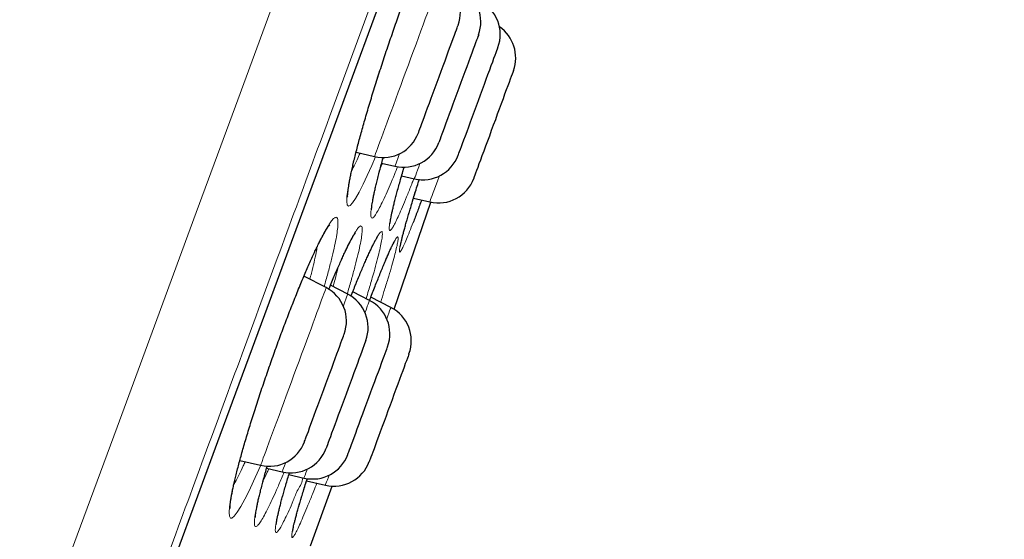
# Model space of a CAD drawing. Header units: millimetres. Extents: x 8 to 984, y 12 to 973.
# Tile 320 of 325: x 712.32 to 725.42, y 788.61 to 795.52. Entities that reach past the tile are written whole.
import ezdxf

# ---------------------------------------------------------------- set-up
doc = ezdxf.new("R2010")
doc.units = ezdxf.units.MM

msp = doc.modelspace()

# ---------------------------------------------------------------- linework, layer by layer
at = {"color": 7, "linetype": 'Continuous', "lineweight": 30}
for p, q in [((716.794, 793.758), (717.039, 793.7)), ((717.135, 793.614), (717.312, 793.572)), ((717.401, 793.445), (717.57, 793.405)), ((717.301, 791.669), (717.791, 793.093)), ((717.558, 793.148), (717.776, 793.096)), ((716.396, 791.957), (716.101, 792.109)), ((716.684, 791.87), (716.454, 791.988)), ((716.973, 791.787), (716.75, 791.902)), ((717.258, 791.693), (716.991, 791.831)), ((715.247, 789.658), (715.524, 789.593)), ((715.604, 789.554), (715.812, 789.506)), ((715.9, 789.47), (716.101, 789.423)), ((716.136, 789.388), (716.386, 789.329)), ((716.189, 788.521), (716.474, 789.317))]:
    msp.add_line(p, q, dxfattribs=at)
at = {"color": 252, "linetype": 'Continuous', "lineweight": 0}
msp.add_line((717.116, 793.543), (717.145, 793.611), dxfattribs=at)
at = {"color": 252, "linetype": 'Continuous', "lineweight": 0, "flags": 128}
for points in [[(712.552, 787.22), (713.083, 788.661), (713.614, 790.099), (714.143, 791.532), (714.668, 792.957), (715.189, 794.37), (715.696, 795.744), (716.198, 797.103), (716.692, 798.444), (717.179, 799.763), (717.666, 801.082), (718.142, 802.375), (718.608, 803.638), (719.063, 804.869), (719.504, 806.066), (719.925, 807.207), (720.332, 808.31), (720.724, 809.374), (721.101, 810.396), (721.469, 811.393), (721.819, 812.343), (722.152, 813.244)], [(714.391, 788.381), (714.689, 789.189), (714.987, 789.995), (715.283, 790.799), (715.579, 791.601), (715.873, 792.399), (716.166, 793.193), (716.458, 793.983), (716.747, 794.768), (717.035, 795.548), (717.32, 796.321), (717.603, 797.088), (717.883, 797.848), (718.161, 798.6), (718.435, 799.344), (718.707, 800.079), (718.975, 800.806), (719.239, 801.522), (719.5, 802.229), (719.756, 802.925), (720.009, 803.61), (720.257, 804.283), (720.501, 804.944)], [(717.624, 795.286), (717.656, 795.372), (717.687, 795.455), (717.716, 795.534), (717.744, 795.61), (717.77, 795.681), (717.794, 795.746), (717.817, 795.807), (717.837, 795.862), (717.855, 795.911), (717.871, 795.953), (717.884, 795.989), (717.894, 796.018), (717.903, 796.04), (717.908, 796.055), (717.911, 796.063), (717.911, 796.064)], [(717.051, 793.698), (717.002, 793.583), (716.943, 793.448), (716.888, 793.331), (716.834, 793.225), (716.787, 793.142), (716.747, 793.083), (716.716, 793.049), (716.692, 793.041), (716.677, 793.058), (716.671, 793.101), (716.673, 793.168), (716.685, 793.259), (716.705, 793.373), (716.733, 793.509), (716.769, 793.663), (716.813, 793.835), (716.864, 794.024), (716.921, 794.224), (716.983, 794.435), (717.051, 794.655), (717.123, 794.879), (717.197, 795.105), (717.274, 795.33), (717.351, 795.552)], [(717.039, 793.7), (717.04, 793.701), (717.042, 793.708), (717.047, 793.722), (717.055, 793.743), (717.066, 793.771), (717.079, 793.806), (717.094, 793.848), (717.112, 793.896), (717.132, 793.951), (717.154, 794.01), (717.178, 794.076), (717.204, 794.146), (717.231, 794.221), (717.261, 794.3), (717.291, 794.382), (717.323, 794.468), (717.355, 794.556), (717.388, 794.646), (717.422, 794.738), (717.456, 794.83), (717.491, 794.923), (717.525, 795.016), (717.559, 795.108), (717.592, 795.198), (717.624, 795.286)], [(717.373, 793.737), (717.365, 793.715), (717.35, 793.674), (717.337, 793.64), (717.327, 793.612), (717.319, 793.592), (717.314, 793.578), (717.312, 793.572), (717.312, 793.572)], [(717.57, 793.405), (717.571, 793.407), (717.574, 793.416), (717.58, 793.431), (717.588, 793.454), (717.599, 793.484), (717.613, 793.521), (717.629, 793.564), (717.645, 793.609)], [(717.904, 793.443), (717.901, 793.435), (717.878, 793.373), (717.857, 793.316), (717.838, 793.265), (717.822, 793.221), (717.808, 793.182), (717.796, 793.151), (717.787, 793.127), (717.781, 793.109), (717.777, 793.099), (717.776, 793.096)], [(715.526, 789.595), (715.501, 789.537), (715.431, 789.381), (715.37, 789.252), (715.315, 789.142), (715.26, 789.043), (715.213, 788.967), (715.174, 788.916), (715.143, 788.891), (715.121, 788.89), (715.108, 788.915), (715.104, 788.965), (715.109, 789.04), (715.124, 789.138), (715.147, 789.258), (715.179, 789.399), (715.219, 789.558), (715.267, 789.734), (715.322, 789.926), (715.383, 790.129), (715.45, 790.342), (715.522, 790.562), (715.598, 790.785), (715.676, 791.01), (715.757, 791.234), (715.838, 791.452), (715.919, 791.664), (715.999, 791.866), (716.077, 792.055), (716.154, 792.236), (716.227, 792.399), (716.295, 792.542), (716.295, 792.542)], [(716.036, 790.98), (716.069, 791.071), (716.102, 791.16), (716.134, 791.246), (716.165, 791.33), (716.195, 791.41), (716.223, 791.486), (716.249, 791.558), (716.274, 791.625), (716.297, 791.687), (716.317, 791.743), (716.336, 791.793), (716.352, 791.837), (716.366, 791.875), (716.377, 791.905), (716.386, 791.929), (716.392, 791.945), (716.395, 791.955), (716.396, 791.957)], [(716.684, 791.87), (716.684, 791.869), (716.681, 791.863), (716.677, 791.85), (716.669, 791.829), (716.659, 791.802), (716.646, 791.767), (716.631, 791.726), (716.626, 791.712)], [(716.913, 791.625), (716.915, 791.629), (716.931, 791.672), (716.944, 791.709), (716.955, 791.738), (716.964, 791.761), (716.969, 791.777), (716.973, 791.786), (716.973, 791.787)], [(717.258, 791.693), (717.258, 791.692), (717.255, 791.685), (717.25, 791.67), (717.241, 791.648), (717.231, 791.619), (717.217, 791.583), (717.203, 791.542)], [(715.524, 789.593), (715.524, 789.593), (715.526, 789.598), (715.531, 789.611), (715.538, 789.63), (715.548, 789.657), (715.56, 789.691), (715.575, 789.731), (715.592, 789.778), (715.612, 789.831), (715.634, 789.89), (715.657, 789.954), (715.683, 790.023), (715.71, 790.097), (715.739, 790.175), (715.769, 790.257), (715.8, 790.342), (715.833, 790.429), (715.866, 790.519), (715.9, 790.61), (715.934, 790.703), (715.968, 790.795), (716.002, 790.888), (716.036, 790.98)], [(715.858, 789.63), (715.854, 789.621), (715.841, 789.584), (715.83, 789.554), (715.821, 789.531), (715.815, 789.516), (715.812, 789.507), (715.812, 789.506)], [(716.101, 789.423), (716.101, 789.423), (716.103, 789.429), (716.108, 789.443), (716.116, 789.463), (716.126, 789.491), (716.139, 789.525), (716.145, 789.543)], [(716.435, 789.46), (716.426, 789.436), (716.413, 789.401), (716.402, 789.372), (716.394, 789.351), (716.389, 789.337), (716.387, 789.33), (716.386, 789.329)]]:
    msp.add_lwpolyline(points, dxfattribs=at)
at = {"color": 7, "linetype": 'Continuous', "lineweight": 30, "flags": 128}
for points in [[(714.392, 788.379), (714.69, 789.187), (714.987, 789.993), (715.284, 790.796), (715.579, 791.597), (715.873, 792.395), (716.166, 793.189), (716.457, 793.978), (716.747, 794.762), (717.034, 795.541), (717.319, 796.314), (717.602, 797.081), (717.882, 797.84), (718.159, 798.591), (718.433, 799.335), (718.705, 800.07), (718.972, 800.796), (719.236, 801.512), (719.497, 802.218), (719.754, 802.914), (720.006, 803.598), (720.254, 804.271), (720.498, 804.932)], [(717.978, 794.975), (718.002, 795.042), (718.026, 795.106), (718.048, 795.165), (718.068, 795.221), (718.087, 795.271), (718.103, 795.316), (718.118, 795.354), (718.13, 795.387), (718.139, 795.412), (718.146, 795.431), (718.15, 795.442), (718.152, 795.446), (718.152, 795.446)], [(718.424, 795.319), (718.424, 795.318), (718.422, 795.312), (718.417, 795.298), (718.409, 795.277), (718.399, 795.25), (718.386, 795.215), (718.371, 795.175), (718.354, 795.128), (718.335, 795.076), (718.314, 795.019), (718.291, 794.958), (718.267, 794.894), (718.242, 794.826), (718.217, 794.756), (718.19, 794.684), (718.163, 794.612), (718.137, 794.539), (718.11, 794.467), (718.084, 794.397), (718.059, 794.329), (718.035, 794.263), (718.012, 794.201), (717.99, 794.143), (717.971, 794.09), (717.953, 794.042), (717.937, 793.999), (717.924, 793.963), (717.913, 793.934), (717.905, 793.911), (717.899, 793.895), (717.896, 793.887), (717.896, 793.886)], [(718.55, 794.794), (718.573, 794.855), (718.594, 794.911), (718.613, 794.963), (718.63, 795.009), (718.645, 795.05), (718.657, 795.084), (718.668, 795.112), (718.675, 795.132), (718.68, 795.145), (718.682, 795.152), (718.682, 795.152)], [(717.623, 794.014), (717.624, 794.017), (717.628, 794.027), (717.635, 794.045), (717.644, 794.07), (717.655, 794.102), (717.669, 794.14), (717.686, 794.184), (717.704, 794.233), (717.724, 794.288), (717.746, 794.348), (717.77, 794.411), (717.794, 794.477), (717.82, 794.547), (717.846, 794.618), (717.872, 794.69), (717.899, 794.762), (717.926, 794.835), (717.952, 794.906), (717.978, 794.975)], [(718.888, 794.843), (718.888, 794.842), (718.885, 794.833), (718.879, 794.818), (718.871, 794.795), (718.86, 794.766), (718.847, 794.73), (718.831, 794.688), (718.813, 794.64), (718.794, 794.587), (718.772, 794.529), (718.75, 794.467), (718.725, 794.402), (718.7, 794.333), (718.674, 794.263), (718.648, 794.191), (718.621, 794.118), (718.594, 794.046), (718.568, 793.974), (718.542, 793.904), (718.517, 793.837), (718.493, 793.772), (718.47, 793.711), (718.449, 793.654), (718.43, 793.602), (718.413, 793.555), (718.398, 793.514), (718.385, 793.48), (718.375, 793.452), (718.367, 793.431), (718.362, 793.417), (718.36, 793.411), (718.36, 793.41)], [(718.154, 793.719), (718.154, 793.721), (718.158, 793.729), (718.163, 793.745), (718.172, 793.768), (718.183, 793.798), (718.196, 793.834), (718.212, 793.876), (718.23, 793.925), (718.249, 793.978), (718.271, 794.036), (718.294, 794.098), (718.318, 794.164), (718.343, 794.233), (718.369, 794.303), (718.396, 794.375), (718.423, 794.448), (718.449, 794.52), (718.476, 794.592), (718.502, 794.662), (718.526, 794.729), (718.55, 794.794)], [(716.418, 790.747), (716.444, 790.818), (716.47, 790.887), (716.494, 790.953), (716.517, 791.015), (716.539, 791.074), (716.559, 791.128), (716.577, 791.177), (716.592, 791.22), (716.606, 791.257), (716.617, 791.287), (716.626, 791.311), (716.632, 791.328), (716.636, 791.337), (716.636, 791.339)], [(716.924, 791.252), (716.924, 791.251), (716.921, 791.244), (716.916, 791.23), (716.908, 791.209), (716.898, 791.181), (716.885, 791.146), (716.87, 791.105), (716.853, 791.058), (716.833, 791.006), (716.812, 790.949), (716.79, 790.888), (716.766, 790.823), (716.741, 790.755), (716.715, 790.685), (716.688, 790.613), (716.662, 790.54), (716.635, 790.468), (716.608, 790.396), (716.582, 790.326), (716.557, 790.258), (716.533, 790.192), (716.51, 790.13), (716.489, 790.073), (716.469, 790.02), (716.452, 789.972), (716.436, 789.93), (716.423, 789.895), (716.413, 789.865), (716.404, 789.843), (716.399, 789.828), (716.396, 789.82), (716.395, 789.819)], [(717.017, 790.639), (717.043, 790.708), (717.067, 790.774), (717.091, 790.837), (717.113, 790.896), (717.133, 790.951), (717.151, 791.001), (717.167, 791.045), (717.181, 791.082), (717.193, 791.114), (717.202, 791.138), (717.208, 791.156), (717.212, 791.166), (717.213, 791.17)], [(717.499, 791.076), (717.499, 791.076), (717.497, 791.072), (717.493, 791.06), (717.486, 791.042), (717.477, 791.016), (717.465, 790.984), (717.45, 790.945), (717.434, 790.9), (717.415, 790.85), (717.395, 790.795), (717.373, 790.735), (717.349, 790.671), (717.325, 790.604), (717.299, 790.535), (717.273, 790.464), (717.246, 790.392), (717.219, 790.319), (717.193, 790.247), (717.167, 790.176), (717.141, 790.107), (717.116, 790.04), (717.093, 789.977), (717.071, 789.918), (717.051, 789.863), (717.033, 789.813), (717.016, 789.769), (717.002, 789.731), (716.991, 789.699), (716.982, 789.675), (716.975, 789.657), (716.971, 789.646), (716.97, 789.643)], [(716.108, 789.906), (716.108, 789.907), (716.11, 789.912), (716.115, 789.925), (716.122, 789.944), (716.132, 789.971), (716.144, 790.004), (716.159, 790.044), (716.176, 790.09), (716.194, 790.141), (716.215, 790.197), (716.237, 790.258), (716.261, 790.322), (716.286, 790.389), (716.312, 790.459), (716.338, 790.53), (716.365, 790.603), (716.391, 790.675), (716.418, 790.747)], [(716.685, 789.737), (716.685, 789.737), (716.686, 789.741), (716.691, 789.753), (716.698, 789.771), (716.707, 789.797), (716.719, 789.83), (716.733, 789.869), (716.75, 789.913), (716.769, 789.964), (716.789, 790.019), (716.811, 790.079), (716.835, 790.143), (716.859, 790.21), (716.885, 790.279), (716.911, 790.351), (716.938, 790.423), (716.965, 790.495), (716.991, 790.568), (717.017, 790.639)]]:
    msp.add_lwpolyline(points, dxfattribs=at)
at = {"color": 7, "linetype": 'Continuous', "lineweight": 30}
for centre, start, end in [((717.682, 795.62), 339.7512, 62.7512), ((717.955, 795.492), 339.7512, 62.7512), ((718.213, 795.325), 339.7512, 62.7512), ((718.419, 795.016), 339.7512, 55.4446), ((717.154, 794.187), 256.7512, 339.7512), ((717.426, 794.059), 256.7512, 339.7512), ((717.685, 793.892), 256.7512, 339.7512), ((717.891, 793.583), 256.7512, 339.7512), ((716.167, 791.512), 339.7512, 62.7512), ((716.455, 791.425), 339.7512, 62.7512), ((716.744, 791.343), 339.7512, 62.7512), ((717.029, 791.249), 339.7512, 62.7512), ((715.639, 790.079), 256.7512, 339.7512), ((715.926, 789.992), 256.7512, 339.7512), ((716.216, 789.91), 256.7512, 339.7512), ((716.501, 789.816), 256.7512, 339.7512)]:
    msp.add_arc(centre, 0.5, start, end, dxfattribs=at)
at = {"color": 252, "linetype": 'Continuous', "lineweight": 0}
for points, knots in [([(725.422, 818.574), (725.42, 818.569), (725.415, 818.557), (725.38, 818.461), (725.324, 818.309), (725.245, 818.094), (725.144, 817.821), (725.022, 817.49), (724.88, 817.105), (724.717, 816.663), (724.532, 816.162), (724.325, 815.602), (724.097, 814.983), (723.849, 814.309), (723.581, 813.583), (723.295, 812.809), (722.993, 811.99), (722.676, 811.13), (722.341, 810.224), (721.989, 809.268), (721.619, 808.264), (721.231, 807.213), (720.828, 806.122), (720.412, 804.993), (719.985, 803.836), (719.549, 802.654), (719.105, 801.45), (718.65, 800.218), (718.184, 798.954), (717.706, 797.658), (717.218, 796.334), (716.722, 794.992), (716.221, 793.634), (715.718, 792.27), (715.215, 790.905), (714.711, 789.539), (714.206, 788.169), (713.696, 786.788), (713.184, 785.399), (712.669, 784.004), (712.157, 782.614), (711.647, 781.233), (711.144, 779.87), (710.649, 778.529), (710.163, 777.211), (709.684, 775.912), (709.209, 774.624), (708.74, 773.352), (708.277, 772.099), (707.825, 770.874), (707.385, 769.68), (706.959, 768.525), (706.549, 767.413), (706.154, 766.343), (705.773, 765.311), (705.405, 764.313), (705.051, 763.353), (704.711, 762.431), (704.389, 761.557), (704.084, 760.732), (703.8, 759.962), (703.536, 759.247), (703.293, 758.588), (703.069, 757.981), (702.864, 757.425), (702.679, 756.922), (702.513, 756.473), (702.369, 756.083), (702.247, 755.752), (702.148, 755.484), (702.071, 755.275), (702.017, 755.128), (701.983, 755.036), (701.979, 755.025), (701.977, 755.019)], [0, 0, 0, 0, 0.014, 0.028, 0.042, 0.056, 0.0699999, 0.08375, 0.0975, 0.11125, 0.125, 0.139, 0.153, 0.167, 0.1809999, 0.1949999, 0.2087499, 0.2225, 0.23625, 0.25, 0.264, 0.278, 0.292, 0.306, 0.3199999, 0.33375, 0.3475, 0.36125, 0.375, 0.389, 0.4029999, 0.4169999, 0.4309999, 0.4449999, 0.4587499, 0.4725, 0.48625, 0.5, 0.5139999, 0.5279999, 0.542, 0.556, 0.5699999, 0.5837499, 0.5974999, 0.61125, 0.625, 0.639, 0.653, 0.6669999, 0.6809999, 0.6949999, 0.7087499, 0.7225, 0.73625, 0.75, 0.764, 0.778, 0.7919999, 0.8059999, 0.8199999, 0.8337499, 0.8475, 0.8612499, 0.875, 0.889, 0.903, 0.9169999, 0.9309999, 0.9449999, 0.9587499, 0.9724999, 0.98625, 1, 1, 1, 1]), ([(716.736, 793.511), (716.743, 793.525), (716.765, 793.567), (716.802, 793.645), (716.834, 793.716), (716.847, 793.745)], [0, 0, 0, 0, 0.217543, 0.67477, 1, 1, 1, 1]), ([(717.347, 793.567), (717.333, 793.532), (717.298, 793.444), (717.247, 793.322), (717.192, 793.195), (717.141, 793.086), (717.096, 792.997), (717.058, 792.932), (717.028, 792.892), (717.006, 792.877), (716.992, 792.888), (716.988, 792.924), (716.992, 792.985), (717.005, 793.07), (717.026, 793.179), (717.055, 793.308), (717.093, 793.459), (717.126, 793.587), (717.15, 793.669), (717.155, 793.689)], [0, 0, 0, 0, 0.039086, 0.097474, 0.155857, 0.219293, 0.282928, 0.346356, 0.4095, 0.472843, 0.535985, 0.59934, 0.662899, 0.726255, 0.78944, 0.852829, 0.916015, 0.97929, 1, 1, 1, 1]), ([(717.563, 793.407), (717.556, 793.39), (717.527, 793.314), (717.481, 793.197), (717.424, 793.059), (717.374, 792.943), (717.331, 792.85), (717.296, 792.78), (717.268, 792.734), (717.248, 792.714), (717.237, 792.719), (717.234, 792.749), (717.24, 792.805), (717.255, 792.885), (717.278, 792.988), (717.309, 793.113), (717.348, 793.259), (717.389, 793.408), (717.42, 793.515), (717.434, 793.561)], [0, 0, 0, 0, 0.018576, 0.08072, 0.143066, 0.205213, 0.267342, 0.329668, 0.391797, 0.454058, 0.516517, 0.578778, 0.641074, 0.703568, 0.765864, 0.828251, 0.890838, 0.953223, 1, 1, 1, 1]), ([(717.555, 792.825), (717.538, 792.783), (717.504, 792.697), (717.463, 792.596), (717.428, 792.516), (717.401, 792.461), (717.382, 792.431), (717.372, 792.427), (717.37, 792.447), (717.377, 792.494), (717.393, 792.564), (717.417, 792.658), (717.448, 792.775), (717.488, 792.913), (717.534, 793.071), (717.584, 793.232), (717.619, 793.347), (717.635, 793.398)], [0, 0, 0, 0, 0.067421, 0.134819, 0.202431, 0.26983, 0.337348, 0.405081, 0.472599, 0.54014, 0.607896, 0.675437, 0.743075, 0.810929, 0.878566, 0.94611, 1, 1, 1, 1]), ([(716.295, 792.542), (716.314, 792.581), (716.353, 792.659), (716.404, 792.75), (716.45, 792.822), (716.488, 792.87), (716.518, 792.894), (716.539, 792.893), (716.552, 792.866), (716.555, 792.814), (716.549, 792.738), (716.534, 792.638), (716.51, 792.516), (716.478, 792.374), (716.436, 792.212), (716.4, 792.077), (716.375, 791.992), (716.369, 791.971)], [0, 0, 0, 0, 0.067784, 0.135768, 0.203554, 0.273793, 0.344257, 0.414497, 0.4847, 0.555129, 0.625337, 0.69573, 0.766349, 0.836742, 0.906895, 0.977272, 1, 1, 1, 1]), ([(716.63, 792.398), (716.649, 792.439), (716.688, 792.521), (716.737, 792.617), (716.781, 792.694), (716.817, 792.747), (716.845, 792.776), (716.865, 792.78), (716.876, 792.759), (716.877, 792.712), (716.87, 792.641), (716.853, 792.546), (716.828, 792.429), (716.794, 792.292), (716.752, 792.134), (716.713, 791.994), (716.685, 791.902), (716.677, 791.873)], [0, 0, 0, 0, 0.0676192, 0.1354429, 0.2030626, 0.2726025, 0.3423644, 0.4119042, 0.481391, 0.551099, 0.6205899, 0.6902617, 0.7601587, 0.8298297, 0.8992791, 0.9689507, 1, 1, 1, 1]), ([(716.903, 792.274), (716.914, 792.299), (716.936, 792.348), (716.974, 792.433), (717.016, 792.522), (717.058, 792.605), (717.093, 792.663), (717.119, 792.697), (717.137, 792.706), (717.145, 792.69), (717.145, 792.648), (717.136, 792.581), (717.117, 792.491), (717.09, 792.378), (717.055, 792.244), (717.012, 792.09), (716.969, 791.945), (716.939, 791.846), (716.928, 791.81)], [0, 0, 0, 0, 0.037039, 0.0740806, 0.142088, 0.2103119, 0.2783142, 0.3464061, 0.4147126, 0.4827986, 0.5511141, 0.6196457, 0.6879596, 0.7561923, 0.8246427, 0.8928746, 0.9610817, 1, 1, 1, 1]), ([(717.12, 792.159), (717.131, 792.185), (717.153, 792.238), (717.19, 792.328), (717.232, 792.424), (717.273, 792.514), (717.307, 792.58), (717.332, 792.622), (717.348, 792.638), (717.356, 792.63), (717.355, 792.596), (717.345, 792.537), (717.325, 792.454), (717.298, 792.348), (717.262, 792.22), (717.218, 792.072), (717.171, 791.92), (717.137, 791.811), (717.122, 791.764)], [0, 0, 0, 0, 0.037258, 0.074517, 0.141515, 0.208724, 0.275716, 0.342776, 0.410045, 0.477098, 0.544365, 0.611847, 0.679111, 0.746304, 0.813714, 0.880906, 0.948083, 1, 1, 1, 1]), ([(716.179, 792.069), (716.186, 792.095), (716.208, 792.176), (716.236, 792.295), (716.262, 792.414), (716.273, 792.475), (716.277, 792.5)], [0, 0, 0, 0, 0.153572, 0.466225, 0.779855, 1, 1, 1, 1]), ([(716.431, 791.933), (716.452, 791.985), (716.499, 792.099), (716.566, 792.256), (716.609, 792.351), (716.63, 792.398)], [0, 0, 0, 0, 0.295012, 0.648093, 1, 1, 1, 1]), ([(716.488, 791.971), (716.497, 792.003), (716.52, 792.088), (716.542, 792.173), (716.553, 792.22), (716.554, 792.225)], [0, 0, 0, 0, 0.348857, 0.922449, 1, 1, 1, 1]), ([(716.726, 791.841), (716.743, 791.886), (716.784, 791.99), (716.844, 792.136), (716.884, 792.228), (716.903, 792.274)], [0, 0, 0, 0, 0.277037, 0.638522, 1, 1, 1, 1]), ([(716.974, 791.787), (716.982, 791.809), (717.013, 791.889), (717.063, 792.016), (717.101, 792.111), (717.12, 792.159)], [0, 0, 0, 0, 0.153693, 0.576852, 1, 1, 1, 1]), ([(715.167, 789.336), (715.173, 789.347), (715.195, 789.384), (715.237, 789.468), (715.282, 789.559), (715.311, 789.622), (715.319, 789.641)], [0, 0, 0, 0, 0.146515, 0.498059, 0.849609, 1, 1, 1, 1]), ([(715.837, 789.501), (715.831, 789.488), (715.801, 789.415), (715.753, 789.302), (715.692, 789.166), (715.636, 789.048), (715.585, 788.947), (715.54, 788.866), (715.502, 788.81), (715.474, 788.78), (715.453, 788.774), (715.442, 788.793), (715.44, 788.839), (715.447, 788.908), (715.463, 789.001), (715.488, 789.117), (715.521, 789.254), (715.562, 789.408), (715.595, 789.526), (715.612, 789.584)], [0, 0, 0, 0, 0.013934, 0.075886, 0.133275, 0.190664, 0.253066, 0.315664, 0.378057, 0.440171, 0.502482, 0.564594, 0.626903, 0.689409, 0.751718, 0.813827, 0.876133, 0.938241, 1, 1, 1, 1]), ([(715.554, 789.374), (715.556, 789.377), (715.574, 789.415), (715.6, 789.472), (715.626, 789.533), (715.633, 789.548)], [0, 0, 0, 0, 0.069619, 0.767903, 1, 1, 1, 1]), ([(716.085, 789.427), (716.085, 789.427), (716.085, 789.367), (716.009, 789.267), (715.961, 789.118), (715.9, 788.991), (715.851, 788.884), (715.808, 788.8), (715.773, 788.74), (715.746, 788.704), (715.728, 788.694), (715.719, 788.71), (715.719, 788.75), (715.728, 788.815), (715.745, 788.903), (715.772, 789.015), (715.806, 789.147), (715.85, 789.301), (715.884, 789.419), (715.905, 789.488), (715.907, 789.496)], [0, 0, 0, 0, 0.000005, 0.058674, 0.120753, 0.183033, 0.245116, 0.30718, 0.369441, 0.431508, 0.493733, 0.556156, 0.618381, 0.68058, 0.742976, 0.805174, 0.867465, 0.929954, 0.992246, 1, 1, 1, 1]), ([(716.272, 789.356), (716.258, 789.321), (716.222, 789.227), (716.168, 789.095), (716.112, 788.959), (716.063, 788.845), (716.021, 788.754), (715.988, 788.687), (715.962, 788.643), (715.945, 788.626), (715.937, 788.633), (715.937, 788.665), (715.947, 788.723), (715.966, 788.804), (715.993, 788.908), (716.028, 789.035), (716.072, 789.182), (716.111, 789.31), (716.137, 789.394), (716.145, 789.417)], [0, 0, 0, 0, 0.038356, 0.100744, 0.163335, 0.225729, 0.288099, 0.35067, 0.413043, 0.475538, 0.538232, 0.600727, 0.663239, 0.72595, 0.788463, 0.851047, 0.913832, 0.976416, 1, 1, 1, 1])]:
    msp.add_open_spline(points, degree=3, knots=knots, dxfattribs=at)
at = {"color": 7, "linetype": 'Continuous', "lineweight": 30}
for points, knots in [([(716.682, 793.169), (716.682, 793.169), (716.683, 793.168), (716.682, 793.174), (716.682, 793.185), (716.683, 793.204), (716.686, 793.23), (716.69, 793.263), (716.696, 793.304), (716.704, 793.352), (716.714, 793.407), (716.726, 793.468), (716.741, 793.536), (716.757, 793.608), (716.776, 793.686), (716.797, 793.769), (716.819, 793.855), (716.843, 793.945), (716.869, 794.039), (716.896, 794.136), (716.926, 794.238), (716.957, 794.343), (716.989, 794.451), (717.023, 794.562), (717.058, 794.674), (717.094, 794.788), (717.131, 794.902), (717.169, 795.017), (717.206, 795.13), (717.245, 795.243), (717.283, 795.354), (717.321, 795.464), (717.36, 795.573), (717.398, 795.681), (717.437, 795.787), (717.476, 795.892), (717.515, 795.994), (717.553, 796.093), (717.591, 796.189), (717.627, 796.281), (717.663, 796.368), (717.698, 796.451), (717.731, 796.528), (717.758, 796.59), (717.779, 796.638), (717.8, 796.683), (717.824, 796.733), (717.849, 796.786), (717.874, 796.833), (717.895, 796.874), (717.915, 796.908), (717.93, 796.933), (717.942, 796.952), (717.95, 796.962), (717.955, 796.968), (717.955, 796.968), (717.955, 796.967)], [0, 0, 0, 0, 0.005, 0.016881, 0.030289, 0.045206, 0.061494, 0.078938, 0.097294, 0.116335, 0.13587, 0.155746, 0.175844, 0.196069, 0.216348, 0.23661, 0.256811, 0.27695, 0.296893, 0.317088, 0.337501, 0.3581, 0.378843, 0.399684, 0.420579, 0.441472, 0.462306, 0.483034, 0.503624, 0.524042, 0.544267, 0.564367, 0.584619, 0.605022, 0.625551, 0.646185, 0.666892, 0.68764, 0.708387, 0.729086, 0.749708, 0.770213, 0.790569, 0.810746, 0.822814, 0.833402, 0.853146, 0.872854, 0.892475, 0.911913, 0.931027, 0.949618, 0.965426, 0.979955, 0.993007, 1, 1, 1, 1]), ([(717.001, 792.993), (717.001, 792.993), (717.001, 792.992), (717.001, 792.998), (717.001, 793.01), (717.003, 793.028), (717.006, 793.055), (717.012, 793.088), (717.019, 793.129), (717.028, 793.177), (717.04, 793.232), (717.054, 793.293), (717.07, 793.36), (717.088, 793.433), (717.108, 793.51), (717.129, 793.593), (717.146, 793.652), (717.155, 793.686), (717.156, 793.689)], [0, 0, 0, 0, 0.0207053, 0.0659689, 0.1175946, 0.1754233, 0.2387578, 0.3065935, 0.3778593, 0.4516128, 0.5271028, 0.6037389, 0.6810827, 0.7587948, 0.8365861, 0.9142189, 0.9915616, 1, 1, 1, 1]), ([(717.247, 792.812), (717.247, 792.812), (717.247, 792.812), (717.247, 792.818), (717.249, 792.831), (717.252, 792.85), (717.256, 792.877), (717.263, 792.912), (717.272, 792.953), (717.283, 793.002), (717.296, 793.056), (717.311, 793.117), (717.328, 793.183), (717.347, 793.255), (717.369, 793.331), (717.392, 793.413), (717.414, 793.49), (717.429, 793.541), (717.434, 793.561)], [0, 0, 0, 0, 0.0253931, 0.0695835, 0.1203808, 0.1773608, 0.239508, 0.3055435, 0.3742563, 0.4446739, 0.5160882, 0.5879941, 0.6600314, 0.7317164, 0.8039894, 0.8772377, 0.9512986, 1, 1, 1, 1]), ([(717.383, 792.502), (717.383, 792.502), (717.383, 792.502), (717.383, 792.507), (717.385, 792.518), (717.389, 792.536), (717.394, 792.562), (717.402, 792.594), (717.411, 792.634), (717.424, 792.681), (717.438, 792.734), (717.454, 792.793), (717.472, 792.857), (717.493, 792.927), (717.515, 793.002), (717.539, 793.083), (717.565, 793.168), (717.592, 793.259), (717.616, 793.336), (717.631, 793.383), (717.636, 793.398)], [0, 0, 0, 0, 0.015954, 0.053579, 0.097839, 0.148297, 0.203801, 0.262928, 0.324397, 0.387252, 0.450839, 0.514734, 0.578603, 0.642195, 0.706521, 0.771627, 0.837389, 0.903652, 0.970277, 1, 1, 1, 1]), ([(717.667, 793.122), (717.647, 793.07), (717.607, 792.962), (717.573, 792.872), (717.555, 792.825)], [0, 0, 0, 0, 0.482089, 1, 1, 1, 1]), ([(715.117, 789.02), (715.117, 789.02), (715.117, 789.02), (715.117, 789.028), (715.117, 789.042), (715.119, 789.063), (715.122, 789.092), (715.126, 789.128), (715.134, 789.171), (715.143, 789.222), (715.154, 789.279), (715.168, 789.342), (715.184, 789.412), (715.202, 789.486), (715.223, 789.566), (715.245, 789.65), (715.269, 789.737), (715.295, 789.829), (715.323, 789.923), (715.352, 790.022), (715.383, 790.124), (715.416, 790.229), (715.45, 790.337), (715.486, 790.448), (715.523, 790.561), (715.561, 790.674), (715.6, 790.788), (715.639, 790.902), (715.679, 791.015), (715.719, 791.127), (715.759, 791.238), (715.799, 791.346), (715.839, 791.454), (715.88, 791.56), (715.92, 791.665), (715.961, 791.767), (716.001, 791.867), (716.04, 791.965), (716.079, 792.058), (716.117, 792.148), (716.154, 792.233), (716.19, 792.313), (716.223, 792.388), (716.253, 792.452), (716.277, 792.501), (716.3, 792.547), (716.323, 792.593), (716.349, 792.642), (716.373, 792.685), (716.394, 792.721), (716.411, 792.749), (716.425, 792.77), (716.435, 792.783), (716.441, 792.79), (716.444, 792.793), (716.443, 792.793), (716.443, 792.793)], [0, 0, 0, 0, 0.009071, 0.021504, 0.035439, 0.050824, 0.067498, 0.085241, 0.103821, 0.123028, 0.142692, 0.162672, 0.182855, 0.203159, 0.22351, 0.243841, 0.264109, 0.284286, 0.304325, 0.324525, 0.344947, 0.365556, 0.386319, 0.407185, 0.428115, 0.449052, 0.469937, 0.490724, 0.511378, 0.531863, 0.552155, 0.572272, 0.592531, 0.612944, 0.63349, 0.654141, 0.674871, 0.695648, 0.716425, 0.737162, 0.757819, 0.778358, 0.798746, 0.818948, 0.834624, 0.845229, 0.864914, 0.884528, 0.904005, 0.923225, 0.942017, 0.958305, 0.973457, 0.98724, 0.999543, 1, 1, 1, 1]), ([(716.431, 791.932), (716.439, 791.952), (716.46, 792.002), (716.491, 792.078), (716.526, 792.161), (716.56, 792.238), (716.591, 792.308), (716.615, 792.362), (716.638, 792.412), (716.661, 792.461), (716.687, 792.513), (716.711, 792.559), (716.732, 792.598), (716.75, 792.631), (716.765, 792.656), (716.776, 792.673), (716.783, 792.683), (716.787, 792.687), (716.787, 792.686), (716.786, 792.686)], [0, 0, 0, 0, 0.044952, 0.117009, 0.18871, 0.259934, 0.330589, 0.392431, 0.429381, 0.498348, 0.567205, 0.63577, 0.703694, 0.770472, 0.835344, 0.890037, 0.939884, 0.984168, 1, 1, 1, 1]), ([(716.726, 791.841), (716.737, 791.869), (716.754, 791.911), (716.776, 791.967), (716.799, 792.022), (716.827, 792.09), (716.858, 792.167), (716.889, 792.239), (716.918, 792.306), (716.946, 792.367), (716.971, 792.423), (716.995, 792.473), (717.016, 792.517), (717.035, 792.553), (717.05, 792.582), (717.062, 792.602), (717.07, 792.615), (717.075, 792.621), (717.075, 792.622), (717.075, 792.622)], [0, 0, 0, 0, 0.06513, 0.09692, 0.133313, 0.202184, 0.271245, 0.340594, 0.410143, 0.479762, 0.549222, 0.618285, 0.68661, 0.753738, 0.819005, 0.874359, 0.924875, 0.969528, 1, 1, 1, 1]), ([(716.996, 791.844), (717.002, 791.86), (717.019, 791.904), (717.047, 791.975), (717.079, 792.054), (717.109, 792.13), (717.138, 792.2), (717.165, 792.266), (717.191, 792.327), (717.215, 792.381), (717.236, 792.43), (717.255, 792.472), (717.272, 792.506), (717.285, 792.533), (717.295, 792.551), (717.301, 792.562), (717.304, 792.567), (717.304, 792.566), (717.304, 792.566)], [0, 0, 0, 0, 0.0381061, 0.1103209, 0.1827643, 0.2555625, 0.3286354, 0.4018895, 0.4751521, 0.5481957, 0.6207643, 0.6925035, 0.7629047, 0.8312324, 0.888315, 0.9395163, 0.9836172, 1, 1, 1, 1]), ([(716.973, 791.785), (716.976, 791.792), (716.984, 791.812), (716.991, 791.831), (716.996, 791.844)], [0, 0, 0, 0, 0.343257, 1, 1, 1, 1]), ([(715.453, 788.894), (715.453, 788.894), (715.453, 788.894), (715.453, 788.899), (715.454, 788.91), (715.456, 788.929), (715.459, 788.954), (715.464, 788.988), (715.472, 789.028), (715.481, 789.076), (715.493, 789.131), (715.508, 789.191), (715.524, 789.258), (715.543, 789.331), (715.563, 789.408), (715.586, 789.49), (715.603, 789.549), (715.612, 789.581), (715.613, 789.584)], [0, 0, 0, 0, 0.01876, 0.064074, 0.115597, 0.173244, 0.236396, 0.304114, 0.375375, 0.449265, 0.525023, 0.602065, 0.679937, 0.758285, 0.836823, 0.915288, 0.993513, 1, 1, 1, 1]), ([(715.732, 788.8), (715.732, 788.8), (715.732, 788.8), (715.732, 788.807), (715.734, 788.821), (715.737, 788.841), (715.741, 788.869), (715.748, 788.905), (715.758, 788.947), (715.769, 788.996), (715.783, 789.052), (715.799, 789.114), (715.817, 789.181), (715.837, 789.253), (715.859, 789.33), (715.882, 789.411), (715.9, 789.468), (715.908, 789.496)], [0, 0, 0, 0, 0.032052, 0.079173, 0.132959, 0.192952, 0.258148, 0.327302, 0.39923, 0.472965, 0.54779, 0.623189, 0.6988, 0.774267, 0.84937, 0.925553, 1, 1, 1, 1]), ([(715.95, 788.712), (715.95, 788.712), (715.95, 788.711), (715.95, 788.717), (715.952, 788.727), (715.955, 788.745), (715.96, 788.77), (715.967, 788.803), (715.977, 788.843), (715.989, 788.889), (716.003, 788.942), (716.02, 789.001), (716.038, 789.066), (716.059, 789.135), (716.081, 789.21), (716.105, 789.29), (716.127, 789.359), (716.141, 789.403), (716.145, 789.417)], [0, 0, 0, 0, 0.016922, 0.060444, 0.111206, 0.168859, 0.232301, 0.300088, 0.370829, 0.443431, 0.517106, 0.591311, 0.665667, 0.739796, 0.813664, 0.88855, 0.964309, 1, 1, 1, 1])]:
    msp.add_open_spline(points, degree=3, knots=knots, dxfattribs=at)

doc.saveas('drawing.dxf')
